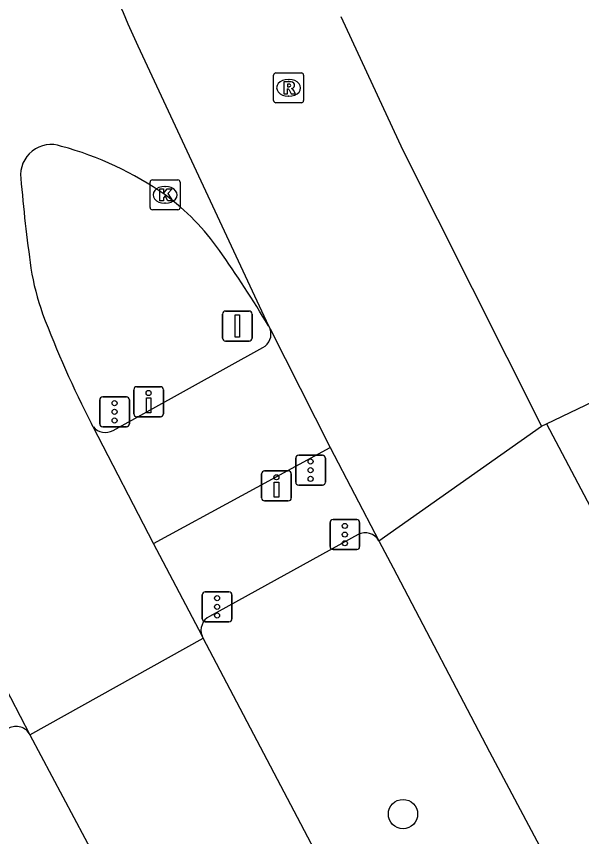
# Model space of a CAD drawing. Extents: x 158838 to 160074, y 386376 to 387776.
# Drawn here: x 159788.42 to 159807.29, y 387734.03 to 387761.42 of the extents above; entities that cross this region are included whole.
import ezdxf

# ---------------------------------------------------------------- set-up
doc = ezdxf.new("R2010")
doc.units = 0
for name, color, linetype in [('IMGEO_Boom', 7, 'Continuous'), ('IMGEO_Drukknoppaal', 7, 'Continuous'), ('IMGEO_Kolk', 7, 'Continuous'), ('IMGEO_OVBaan_gesloten', 7, 'Continuous'), ('IMGEO_Portaal', 7, 'Continuous'), ('IMGEO_Rijbaan_regionaal_gesloten', 7, 'Continuous'), ('IMGEO_Rioolput', 7, 'Continuous'), ('IMGEO_Verkeersregelinstallatiepaal', 7, 'Continuous'), ('IMGEO_Voetpad_gesloten', 7, 'Continuous'), ('IMGEO_Voetpad_open', 7, 'Continuous')]:
    doc.layers.add(name, color=color, linetype=linetype)

msp = doc.modelspace()

# ---------------------------------------------------------------- linework, layer by layer
at = {"layer": 'IMGEO_Boom'}
msp.add_circle((159801.331, 387734.786), 0.489, dxfattribs=at)
at = {"layer": 'IMGEO_Drukknoppaal'}
for p, q in [((159792.342, 387748.153), (159792.342, 387748.953)), ((159792.342, 387748.953), (159792.342, 387748.153)), ((159792.442, 387749.053), (159793.232, 387749.053)), ((159793.232, 387749.053), (159792.442, 387749.053)), ((159793.332, 387748.953), (159793.332, 387748.153)), ((159793.332, 387748.153), (159793.332, 387748.953)), ((159793.232, 387748.053), (159792.442, 387748.053)), ((159792.442, 387748.053), (159793.232, 387748.053)), ((159796.71, 387746.241), (159797.5, 387746.241)), ((159797.5, 387746.241), (159796.71, 387746.241)), ((159796.61, 387745.341), (159796.61, 387746.141)), ((159796.61, 387746.141), (159796.61, 387745.341)), ((159797.6, 387746.141), (159797.6, 387745.341)), ((159797.6, 387745.341), (159797.6, 387746.141)), ((159797.5, 387745.241), (159796.71, 387745.241)), ((159796.71, 387745.241), (159797.5, 387745.241))]:
    msp.add_line(p, q, dxfattribs=at)
for points in [[(159792.912, 387748.678), (159792.912, 387748.178), (159792.762, 387748.178), (159792.762, 387748.678), (159792.912, 387748.678)], [(159797.18, 387745.866), (159797.18, 387745.366), (159797.03, 387745.366), (159797.03, 387745.866), (159797.18, 387745.866)]]:
    msp.add_lwpolyline(points, dxfattribs=at)
for centre in [(159792.837, 387748.843), (159797.105, 387746.031)]:
    msp.add_circle(centre, 0.085, dxfattribs=at)
for centre, start, end in [((159792.442, 387748.953), 90, 180), ((159792.442, 387748.953), 90, 180), ((159793.232, 387748.953), 0, 90), ((159793.232, 387748.953), 360, 90), ((159792.442, 387748.153), 180, 270), ((159792.442, 387748.153), 180, 270), ((159793.232, 387748.153), 270, 0), ((159793.232, 387748.153), 270, 0), ((159796.71, 387746.141), 90, 180), ((159796.71, 387746.141), 90, 180), ((159797.5, 387746.141), 0, 90), ((159797.5, 387746.141), 360, 90), ((159796.71, 387745.341), 180, 270), ((159796.71, 387745.341), 180, 270), ((159797.5, 387745.341), 270, 0), ((159797.5, 387745.341), 270, 0)]:
    msp.add_arc(centre, 0.1, start, end, dxfattribs=at)
at = {"layer": 'IMGEO_Kolk'}
for p, q in [((159792.887, 387755.033), (159792.887, 387755.885)), ((159792.962, 387755.959), (159793.814, 387755.959)), ((159793.888, 387755.885), (159793.888, 387755.033)), ((159793.375, 387755.739), (159793.4, 387755.739)), ((159793.814, 387754.959), (159792.962, 387754.959)), ((159793.398, 387755.179), (159793.373, 387755.179))]:
    msp.add_line(p, q, dxfattribs=at)
for points in [[(159792.887, 387755.033), (159792.887, 387755.885)], [(159792.962, 387755.959), (159793.814, 387755.959)], [(159793.888, 387755.885), (159793.888, 387755.033)], [(159793.208, 387755.659), (159793.331, 387755.659), (159793.331, 387755.508), (159793.461, 387755.659), (159793.625, 387755.659), (159793.479, 387755.508), (159793.632, 387755.259), (159793.48, 387755.259), (159793.395, 387755.423), (159793.331, 387755.356), (159793.331, 387755.259), (159793.208, 387755.259), (159793.208, 387755.659)], [(159793.814, 387754.959), (159792.962, 387754.959)]]:
    msp.add_lwpolyline(points, dxfattribs=at)
for centre, start, end in [((159792.964, 387755.883), 91.552, 178.448), ((159792.964, 387755.883), 91.552, 178.448), ((159793.812, 387755.883), 1.552, 88.448), ((159793.812, 387755.883), 1.552, 88.448), ((159792.964, 387755.035), 181.552, 268.448), ((159792.964, 387755.035), 181.552, 268.448), ((159793.812, 387755.035), 271.552, 358.448), ((159793.812, 387755.035), 271.552, 358.448)]:
    msp.add_arc(centre, 0.0765, start, end, dxfattribs=at)
for centre, major_axis, ratio, start_param, end_param in [((159793.374, 387755.459), (-0.387, 0.002), 0.722429, 4.712389, 7.853982), ((159793.399, 387755.459), (-0.39, 0.002), 0.717154, 1.570796, 4.712389)]:
    msp.add_ellipse(centre, major_axis=major_axis, ratio=ratio, start_param=start_param, end_param=end_param, dxfattribs=at)
at = {"layer": 'IMGEO_OVBaan_gesloten'}
for points in [[(159799.259, 387761.417), (159801.325, 387756.947), (159805.96, 387747.733)], [(159792.473, 387760.431), (159796.838, 387751.091)], [(159796.838, 387751.091), (159796.894, 387750.981)], [(159796.894, 387750.981), (159798.894, 387747.023)], [(159805.96, 387747.733), (159806.127, 387747.811)], [(159806.127, 387747.811), (159813.935, 387733.026), (159819.966, 387721.683), (159823.91, 387714.376)], [(159800.522, 387743.911), (159805.96, 387747.733)], [(159798.894, 387747.023), (159800.522, 387743.911)], [(159800.522, 387743.911), (159800.538, 387743.88), (159800.999, 387743.005), (159804.22, 387736.865), (159811.842, 387722.523), (159816.152, 387714.287), (159817.862, 387711.019), (159818.864, 387708.871)]]:
    msp.add_lwpolyline(points, dxfattribs=at)
msp.add_arc((160033.725, 387867.692), 264.021, 201.15951, 203.96995, dxfattribs=at)
at = {"layer": 'IMGEO_Portaal'}
for p, q in [((159795.303, 387750.678), (159795.303, 387751.478)), ((159795.303, 387751.478), (159795.303, 387750.678)), ((159795.403, 387751.578), (159796.193, 387751.578)), ((159796.193, 387751.578), (159795.403, 387751.578)), ((159796.293, 387751.478), (159796.293, 387750.678)), ((159796.293, 387750.678), (159796.293, 387751.478)), ((159796.193, 387750.578), (159795.403, 387750.578)), ((159795.403, 387750.578), (159796.193, 387750.578))]:
    msp.add_line(p, q, dxfattribs=at)
msp.add_lwpolyline([(159795.723, 387751.453), (159795.873, 387751.453), (159795.873, 387750.703), (159795.723, 387750.703), (159795.723, 387751.453)], dxfattribs=at)
for centre, start, end in [((159795.403, 387751.478), 90, 180), ((159795.403, 387751.478), 90, 180), ((159796.193, 387751.478), 0, 90), ((159796.193, 387751.478), 360, 90), ((159795.403, 387750.678), 180, 270), ((159795.403, 387750.678), 180, 270), ((159796.193, 387750.678), 270, 0), ((159796.193, 387750.678), 270, 0)]:
    msp.add_arc(centre, 0.1, start, end, dxfattribs=at)
at = {"layer": 'IMGEO_Rijbaan_regionaal_gesloten'}
for points in [[(159806.127, 387747.811), (159809, 387749.191)], [(159790.991, 387747.715), (159790.93, 387747.809)], [(159792.996, 387743.815), (159790.991, 387747.715)], [(159794.621, 387740.733), (159792.996, 387743.815)], [(159794.657, 387740.658), (159794.621, 387740.733)], [(159787.242, 387740.551), (159788.875, 387737.434)], [(159788.875, 387737.434), (159794.657, 387740.658)], [(159806.821, 387717.533), (159794.657, 387740.658)], [(159788.875, 387737.434), (159791.806, 387731.914), (159798.539, 387719.13), (159802.315, 387711.884), (159806.225, 387704.615)]]:
    msp.add_lwpolyline(points, dxfattribs=at)
for centre, radius, start, end in [((159789.579, 387756.124), 1.015, 70.0933, 186.4376), ((159787.131, 387746.588), 10.855, 54.802, 75.0845), ((159842.338, 387760.544), 53.958, 184.8198, 188.0281), ((159788.639, 387749.008), 8.011, 35.0183, 53.6373), ((159760.919, 387729.465), 41.927, 31.0513, 35.1533), ((159797.109, 387754.299), 8.301, 188.9444, 199.7839), ((159824.427, 387764.866), 37.59, 200.8468, 206.9857)]:
    msp.add_arc(centre, radius, start, end, dxfattribs=at)
at = {"layer": 'IMGEO_Rioolput'}
for p, q in [((159797.012, 387758.607), (159797.012, 387759.459)), ((159797.087, 387759.533), (159797.939, 387759.533)), ((159797.5, 387759.313), (159797.525, 387759.313)), ((159798.013, 387759.459), (159798.013, 387758.607)), ((159797.939, 387758.533), (159797.087, 387758.533)), ((159797.523, 387758.753), (159797.498, 387758.753))]:
    msp.add_line(p, q, dxfattribs=at)
for points in [[(159797.012, 387758.607), (159797.012, 387759.459)], [(159797.087, 387759.533), (159797.939, 387759.533)], [(159798.013, 387759.459), (159798.013, 387758.607)], [(159797.601, 387759.231), (159797.349, 387759.233), (159797.349, 387758.833)], [(159797.527, 387759.152), (159797.473, 387759.152), (159797.473, 387759.071)], [(159797.473, 387759.071), (159797.525, 387759.071)], [(159797.349, 387758.833), (159797.473, 387758.833), (159797.473, 387758.995), (159797.484, 387758.995)], [(159797.531, 387758.966), (159797.602, 387758.833), (159797.742, 387758.833), (159797.677, 387758.959)], [(159797.939, 387758.533), (159797.087, 387758.533)]]:
    msp.add_lwpolyline(points, dxfattribs=at)
for centre, radius, start, end in [((159797.089, 387759.457), 0.0765, 91.552, 178.448), ((159797.089, 387759.457), 0.0765, 91.552, 178.448), ((159797.937, 387759.457), 0.0765, 1.552, 88.448), ((159797.937, 387759.457), 0.0765, 1.552, 88.448), ((159797.509, 387759.26), 0.19, 274.7715, 282.9687), ((159797.533, 387759.056), 0.0964, 77.0061, 93.1865), ((159797.547, 387759.113), 0.0378, 276.6634, 79.6772), ((159797.6, 387759.121), 0.109, 350.3612, 89.416), ((159797.598, 387759.121), 0.112, 277.5842, 350.9817), ((159797.483, 387758.942), 0.0533, 26.0293, 88.6989), ((159797.582, 387758.906), 0.108, 29.5134, 73.7905), ((159797.089, 387758.609), 0.0765, 181.552, 268.448), ((159797.089, 387758.609), 0.0765, 181.552, 268.448), ((159797.937, 387758.609), 0.0765, 271.552, 358.448), ((159797.937, 387758.609), 0.0765, 271.552, 358.448)]:
    msp.add_arc(centre, radius, start, end, dxfattribs=at)
for centre, major_axis, ratio, start_param, end_param in [((159797.499, 387759.033), (-0.387, 0.002), 0.722429, 4.712389, 7.853982), ((159797.524, 387759.033), (-0.39, 0.002), 0.717154, 1.570796, 4.712389)]:
    msp.add_ellipse(centre, major_axis=major_axis, ratio=ratio, start_param=start_param, end_param=end_param, dxfattribs=at)
at = {"layer": 'IMGEO_Verkeersregelinstallatiepaal'}
for p, q in [((159791.306, 387748.714), (159792.096, 387748.714)), ((159792.096, 387748.714), (159791.306, 387748.714)), ((159791.206, 387747.814), (159791.206, 387748.614)), ((159791.206, 387748.614), (159791.206, 387747.814)), ((159792.196, 387748.614), (159792.196, 387747.814)), ((159792.196, 387747.814), (159792.196, 387748.614)), ((159792.096, 387747.714), (159791.306, 387747.714)), ((159791.306, 387747.714), (159792.096, 387747.714)), ((159797.849, 387746.766), (159798.639, 387746.766)), ((159798.639, 387746.766), (159797.849, 387746.766)), ((159797.749, 387745.866), (159797.749, 387746.666)), ((159797.749, 387746.666), (159797.749, 387745.866)), ((159798.739, 387746.666), (159798.739, 387745.866)), ((159798.739, 387745.866), (159798.739, 387746.666)), ((159798.639, 387745.766), (159797.849, 387745.766)), ((159797.849, 387745.766), (159798.639, 387745.766)), ((159798.894, 387743.716), (159798.894, 387744.516)), ((159798.894, 387744.516), (159798.894, 387743.716)), ((159798.994, 387744.616), (159799.784, 387744.616)), ((159799.784, 387744.616), (159798.994, 387744.616)), ((159799.884, 387744.516), (159799.884, 387743.716)), ((159799.884, 387743.716), (159799.884, 387744.516)), ((159799.784, 387743.616), (159798.994, 387743.616)), ((159798.994, 387743.616), (159799.784, 387743.616)), ((159794.629, 387741.304), (159794.629, 387742.104)), ((159794.629, 387742.104), (159794.629, 387741.304)), ((159794.729, 387742.204), (159795.519, 387742.204)), ((159795.519, 387742.204), (159794.729, 387742.204)), ((159795.619, 387742.104), (159795.619, 387741.304)), ((159795.619, 387741.304), (159795.619, 387742.104)), ((159795.519, 387741.204), (159794.729, 387741.204)), ((159794.729, 387741.204), (159795.519, 387741.204))]:
    msp.add_line(p, q, dxfattribs=at)
for centre in [(159791.701, 387748.504), (159791.701, 387748.214), (159791.701, 387747.924), (159798.244, 387746.556), (159798.244, 387746.266), (159798.244, 387745.976), (159799.389, 387744.406), (159799.389, 387744.116), (159799.389, 387743.826), (159795.124, 387741.994), (159795.124, 387741.704), (159795.124, 387741.414)]:
    msp.add_circle(centre, 0.085, dxfattribs=at)
for centre, start, end in [((159791.306, 387748.614), 90, 180), ((159791.306, 387748.614), 90, 180), ((159792.096, 387748.614), 0, 90), ((159792.096, 387748.614), 360, 90), ((159791.306, 387747.814), 180, 270), ((159791.306, 387747.814), 180, 270), ((159792.096, 387747.814), 270, 0), ((159792.096, 387747.814), 270, 0), ((159797.849, 387746.666), 90, 180), ((159797.849, 387746.666), 90, 180), ((159798.639, 387746.666), 0, 90), ((159798.639, 387746.666), 360, 90), ((159797.849, 387745.866), 180, 270), ((159797.849, 387745.866), 180, 270), ((159798.639, 387745.866), 270, 0), ((159798.639, 387745.866), 270, 0), ((159798.994, 387744.516), 90, 180), ((159798.994, 387744.516), 90, 180), ((159799.784, 387744.516), 0, 90), ((159799.784, 387744.516), 360, 90), ((159798.994, 387743.716), 180, 270), ((159798.994, 387743.716), 180, 270), ((159799.784, 387743.716), 270, 0), ((159799.784, 387743.716), 270, 0), ((159794.729, 387742.104), 90, 180), ((159794.729, 387742.104), 90, 180), ((159795.519, 387742.104), 0, 90), ((159795.519, 387742.104), 360, 90), ((159794.729, 387741.304), 180, 270), ((159794.729, 387741.304), 180, 270), ((159795.519, 387741.304), 270, 0), ((159795.519, 387741.304), 270, 0)]:
    msp.add_arc(centre, 0.1, start, end, dxfattribs=at)
at = {"layer": 'IMGEO_Voetpad_gesloten'}
for points in [[(159791.651, 387747.59), (159796.654, 387750.36)], [(159792.996, 387743.815), (159798.894, 387747.023)]]:
    msp.add_lwpolyline(points, dxfattribs=at)
for centre, radius, start, end in [((159796.415, 387750.809), 0.508, 297.9744, 19.7653), ((159791.396, 387748.047), 0.523, 219.3395, 299.2116)]:
    msp.add_arc(centre, radius, start, end, dxfattribs=at)
at = {"layer": 'IMGEO_Voetpad_open'}
msp.add_lwpolyline([(159799.83, 387744.117), (159794.871, 387741.384)], dxfattribs=at)
for centre, radius, start, end in [((159800.069, 387743.654), 0.521, 29.5702, 117.2746), ((159795.107, 387740.92), 0.521, 116.991, 200.993), ((159788.414, 387737.19), 0.522, 27.8419, 118.4637)]:
    msp.add_arc(centre, radius, start, end, dxfattribs=at)

doc.saveas('drawing.dxf')
